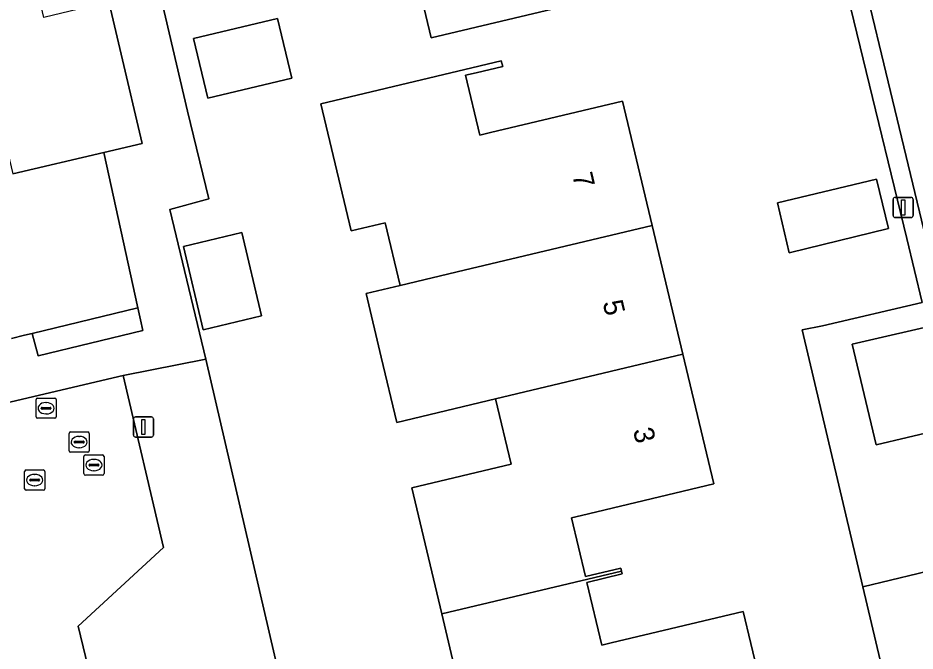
# Model space of a CAD drawing. Extents: x 157648 to 158502, y 379212 to 380938.
# Drawn here: x 158121.86 to 158166.32, y 380763.73 to 380795.1 of the extents above; entities that cross this region are included whole.
import ezdxf

# ---------------------------------------------------------------- set-up
doc = ezdxf.new("R2010")
doc.units = 0
for name, color, linetype in [('IMGEO_Erf', 7, 'Continuous'), ('IMGEO_Groenvoorziening', 7, 'Continuous'), ('IMGEO_Haag', 7, 'Continuous'), ('IMGEO_Hek', 7, 'Continuous'), ('IMGEO_Kolk', 7, 'Continuous'), ('IMGEO_Lichtmast', 7, 'Continuous'), ('IMGEO_Pand', 7, 'Continuous'), ('IMGEO_Pand_nummerreeks', 7, 'Continuous'), ('IMGEO_Parkeervlak_open', 7, 'Continuous'), ('IMGEO_Rijbaan_lokaal_open', 7, 'Continuous'), ('IMGEO_Rioolput', 7, 'Continuous'), ('IMGEO_Voetpad_open', 7, 'Continuous')]:
    doc.layers.add(name, color=color, linetype=linetype)

msp = doc.modelspace()

# ---------------------------------------------------------------- linework, layer by layer
at = {"layer": 'IMGEO_Erf'}
for points in [[(158153.272, 380825.665), (158134.261, 380821.217), (158134.743, 380819.237), (158134.354, 380819.142), (158135.044, 380816.298), (158124.76, 380813.818), (158126.99, 380804.662), (158127.831, 380800.869), (158130.267, 380790.472), (158131.311, 380786.136), (158129.381, 380785.613), (158131.163, 380778.193), (158137.713, 380750)], [(158168.232, 380747.848), (158163.728, 380766.922), (158160.723, 380779.643), (158161.729, 380779.847), (158166.673, 380781.006), (158165.904, 380784.166), (158161.589, 380801.96), (158156.173, 380824.974)], [(158151.192, 380796.229), (158142.332, 380794.119), (158140.816, 380800.486)], [(158144.342, 380759.337), (158142.857, 380765.575), (158141.371, 380771.814), (158146.295, 380772.986), (158145.524, 380776.225), (158140.63, 380775.06), (158139.859, 380778.298), (158139.109, 380781.447), (158140.793, 380781.848), (158140.053, 380784.955), (158138.369, 380784.554), (158136.87, 380790.847), (158145.812, 380792.977), (158145.879, 380792.696), (158144.563, 380792.383), (158144.037, 380792.258), (158144.743, 380789.29), (158145.269, 380789.415), (158151.825, 380790.975), (158153.29, 380784.823), (158154.811, 380778.436), (158156.34, 380772.014), (158149.784, 380770.453), (158149.285, 380770.334), (158149.977, 380767.425), (158151.738, 380767.844), (158151.773, 380767.698), (158151.808, 380767.552), (158150.048, 380767.133), (158150.787, 380764.028), (158151.249, 380764.138), (158157.805, 380765.699), (158159.316, 380759.355)], [(158121.537, 380779.221), (158122.178, 380779.376), (158122.559, 380779.468), (158127.794, 380780.733), (158126.111, 380788.429), (158121.596, 380787.367)]]:
    msp.add_lwpolyline(points, dxfattribs=at)
for points in [[(158134.722, 380795.069), (158135.423, 380792.122), (158131.263, 380791.131), (158130.562, 380794.079)], [(158164.401, 380787.111), (158165.002, 380784.659), (158160.071, 380783.466), (158159.499, 380785.93)], [(158133.926, 380780.333), (158131.042, 380779.647), (158130.06, 380783.774), (158132.944, 380784.461)]]:
    msp.add_lwpolyline(points, close=True, dxfattribs=at)
at = {"layer": 'IMGEO_Groenvoorziening'}
msp.add_lwpolyline([(158128.047, 380779.617), (158127.929, 380780.138), (158127.794, 380780.733), (158122.559, 380779.468), (158122.858, 380778.361)], close=True, dxfattribs=at)
msp.add_lwpolyline([(158132.951, 380739.896), (158133.839, 380740.082), (158132.404, 380746.319), (158135.388, 380747.005), (158138.268, 380747.668), (158137.713, 380750), (158131.163, 380778.193), (158127.067, 380777.387), (158129.072, 380768.861), (158124.835, 380764.971), (158125.562, 380761.969), (158130.506, 380763.02), (158132.805, 380753.388), (158129.747, 380752.594)], dxfattribs=at)
at = {"layer": 'IMGEO_Haag'}
msp.add_lwpolyline([(158127.929, 380780.138), (158127.794, 380780.733), (158122.559, 380779.468), (158122.858, 380778.361), (158128.047, 380779.617)], close=True, dxfattribs=at)
at = {"layer": 'IMGEO_Hek'}
for points in [[(158130.267, 380790.472), (158127.831, 380800.869)], [(158131.163, 380778.193), (158129.381, 380785.613), (158131.311, 380786.136), (158130.267, 380790.472)], [(158126.111, 380788.429), (158127.794, 380780.733)]]:
    msp.add_lwpolyline(points, dxfattribs=at)
at = {"layer": 'IMGEO_Kolk'}
for p, q in [((158122.185, 380771.778), (158122.185, 380772.63)), ((158122.26, 380772.704), (158123.112, 380772.704)), ((158122.673, 380772.484), (158122.698, 380772.484)), ((158123.186, 380772.63), (158123.186, 380771.778)), ((158122.444, 380772.198), (158122.444, 380772.21)), ((158122.882, 380772.161), (158122.484, 380772.161)), ((158122.487, 380772.247), (158122.885, 380772.247)), ((158122.928, 380772.21), (158122.928, 380772.198)), ((158123.112, 380771.704), (158122.26, 380771.704)), ((158122.696, 380771.924), (158122.671, 380771.924))]:
    msp.add_line(p, q, dxfattribs=at)
for points in [[(158122.185, 380771.778), (158122.185, 380772.63)], [(158122.26, 380772.704), (158123.112, 380772.704)], [(158123.186, 380772.63), (158123.186, 380771.778)], [(158123.112, 380771.704), (158122.26, 380771.704)]]:
    msp.add_lwpolyline(points, dxfattribs=at)
for centre, radius, start, end in [((158122.262, 380772.628), 0.0765, 91.552, 178.448), ((158122.262, 380772.628), 0.0765, 91.552, 178.448), ((158123.11, 380772.628), 0.0765, 1.552, 88.448), ((158123.11, 380772.628), 0.0765, 1.552, 88.448), ((158122.484, 380772.207), 0.0403, 85.8775, 175.7526), ((158122.481, 380772.197), 0.0366, 178.938, 274.7102), ((158122.885, 380772.204), 0.043, 264.8664, 352.4533), ((158122.889, 380772.209), 0.0386, 1.7309, 96.639), ((158122.262, 380771.78), 0.0765, 181.552, 268.448), ((158122.262, 380771.78), 0.0765, 181.552, 268.448), ((158123.11, 380771.78), 0.0765, 271.552, 358.448), ((158123.11, 380771.78), 0.0765, 271.552, 358.448)]:
    msp.add_arc(centre, radius, start, end, dxfattribs=at)
for centre, major_axis, ratio, start_param, end_param in [((158122.672, 380772.204), (-0.387, 0.002), 0.722429, 4.712389, 7.853982), ((158122.697, 380772.204), (-0.39, 0.002), 0.717154, 1.570796, 4.712389)]:
    msp.add_ellipse(centre, major_axis=major_axis, ratio=ratio, start_param=start_param, end_param=end_param, dxfattribs=at)
at = {"layer": 'IMGEO_Lichtmast'}
for p, q in [((158165.232, 380785.308), (158165.232, 380786.108)), ((158165.232, 380786.108), (158165.232, 380785.308)), ((158165.332, 380786.208), (158166.122, 380786.208)), ((158166.122, 380786.208), (158165.332, 380786.208)), ((158166.222, 380786.108), (158166.222, 380785.308)), ((158166.222, 380785.308), (158166.222, 380786.108)), ((158166.122, 380785.208), (158165.332, 380785.208)), ((158165.332, 380785.208), (158166.122, 380785.208)), ((158127.581, 380774.431), (158127.581, 380775.231)), ((158127.581, 380775.231), (158127.581, 380774.431)), ((158127.681, 380775.331), (158128.471, 380775.331)), ((158128.471, 380775.331), (158127.681, 380775.331)), ((158128.571, 380775.231), (158128.571, 380774.431)), ((158128.571, 380774.431), (158128.571, 380775.231)), ((158128.471, 380774.331), (158127.681, 380774.331)), ((158127.681, 380774.331), (158128.471, 380774.331))]:
    msp.add_line(p, q, dxfattribs=at)
for points in [[(158165.652, 380786.083), (158165.802, 380786.083), (158165.802, 380785.333), (158165.652, 380785.333), (158165.652, 380786.083)], [(158128.001, 380775.206), (158128.151, 380775.206), (158128.151, 380774.456), (158128.001, 380774.456), (158128.001, 380775.206)]]:
    msp.add_lwpolyline(points, dxfattribs=at)
for centre, start, end in [((158165.332, 380786.108), 90, 180), ((158165.332, 380786.108), 90, 180), ((158166.122, 380786.108), 0, 90), ((158166.122, 380786.108), 360, 90), ((158165.332, 380785.308), 180, 270), ((158165.332, 380785.308), 180, 270), ((158166.122, 380785.308), 270, 0), ((158166.122, 380785.308), 270, 0), ((158127.681, 380775.231), 90, 180), ((158127.681, 380775.231), 90, 180), ((158128.471, 380775.231), 0, 90), ((158128.471, 380775.231), 360, 90), ((158127.681, 380774.431), 180, 270), ((158127.681, 380774.431), 180, 270), ((158128.471, 380774.431), 270, 0), ((158128.471, 380774.431), 270, 0)]:
    msp.add_arc(centre, 0.1, start, end, dxfattribs=at)
at = {"layer": 'IMGEO_Pand'}
for points in [[(158155.745, 380800.627), (158154.211, 380807.069), (158144.964, 380804.868), (158142.412, 380804.261), (158143.177, 380801.048), (158140.816, 380800.486), (158142.332, 380794.119), (158151.192, 380796.229), (158151.152, 380796.399), (158149.905, 380796.102), (158149.38, 380795.977), (158148.673, 380798.944), (158149.198, 380799.069)], [(158115.035, 380800.677), (158117.248, 380791.401), (158120.451, 380792.165), (158121.596, 380787.367), (158126.111, 380788.429), (158128.019, 380788.878), (158125.933, 380797.747), (158125.658, 380797.682), (158126.093, 380795.831), (158123.132, 380795.125), (158121.466, 380802.212)], [(158130.562, 380794.079), (158131.263, 380791.131), (158135.423, 380792.122), (158134.722, 380795.069)], [(158144.037, 380792.258), (158144.563, 380792.383), (158145.879, 380792.696), (158145.812, 380792.977), (158136.87, 380790.847), (158138.369, 380784.554), (158140.053, 380784.955), (158140.793, 380781.848), (158143.97, 380782.604), (158153.29, 380784.823), (158151.825, 380790.975), (158145.269, 380789.415), (158144.743, 380789.29)], [(158164.401, 380787.111), (158159.499, 380785.93), (158160.071, 380783.466), (158165.002, 380784.659)], [(158153.29, 380784.823), (158143.97, 380782.604), (158140.793, 380781.848), (158139.109, 380781.447), (158139.859, 380778.298), (158140.63, 380775.06), (158145.524, 380776.225), (158154.811, 380778.436)], [(158131.042, 380779.647), (158133.926, 380780.333), (158132.944, 380784.461), (158130.06, 380783.774)], [(158156.34, 380772.014), (158154.811, 380778.436), (158145.524, 380776.225), (158146.295, 380772.986), (158141.371, 380771.814), (158142.857, 380765.575), (158151.773, 380767.698), (158151.738, 380767.844), (158149.977, 380767.425), (158149.285, 380770.334), (158149.784, 380770.453)], [(158157.805, 380765.699), (158151.249, 380764.138), (158150.787, 380764.028), (158150.048, 380767.133), (158151.808, 380767.552), (158151.773, 380767.698), (158142.857, 380765.575), (158144.342, 380759.337), (158145.05, 380759.506), (158145.128, 380759.176), (158146.216, 380758.511), (158147.606, 380758.873), (158148.211, 380759.901), (158148.13, 380760.239), (158149.234, 380760.502), (158150.033, 380757.147), (158159.316, 380759.355)]]:
    msp.add_lwpolyline(points, close=True, dxfattribs=at)
at = {"layer": 'IMGEO_Parkeervlak_open'}
msp.add_lwpolyline([(158168.99, 380775.032), (158167.856, 380780.012), (158163.192, 380778.941), (158164.388, 380773.945)], close=True, dxfattribs=at)
at = {"layer": 'IMGEO_Rijbaan_lokaal_open'}
msp.add_lwpolyline([(158166.925, 380804.715), (158166.438, 380806.695), (158166.418, 380806.756), (158165.282, 380812.425), (158164.145, 380817.278), (158162.044, 380826.287), (158157.076, 380825.218), (158161.002, 380808.461), (158167.856, 380780.012), (158168.99, 380775.032), (158170.589, 380768.562), (158175.188, 380769.661), (158174.578, 380772.268), (158174.655, 380772.287), (158174.277, 380773.806), (158172.931, 380779.437), (158171.245, 380786.498), (158170.55, 380789.852)], close=True, dxfattribs=at)
msp.add_lwpolyline([(158125.562, 380761.969), (158124.835, 380764.971), (158129.072, 380768.861), (158127.067, 380777.387), (158117.291, 380775.089)], dxfattribs=at)
at = {"layer": 'IMGEO_Rioolput'}
for p, q in [((158122.751, 380775.338), (158122.751, 380776.19)), ((158122.826, 380776.264), (158123.678, 380776.264)), ((158123.239, 380776.044), (158123.264, 380776.044)), ((158123.752, 380776.19), (158123.752, 380775.338)), ((158123.01, 380775.758), (158123.01, 380775.77)), ((158123.448, 380775.721), (158123.05, 380775.721)), ((158123.053, 380775.807), (158123.451, 380775.807)), ((158123.494, 380775.77), (158123.494, 380775.758)), ((158123.678, 380775.264), (158122.826, 380775.264)), ((158123.262, 380775.484), (158123.237, 380775.484)), ((158124.389, 380773.66), (158124.389, 380774.512)), ((158124.464, 380774.586), (158125.316, 380774.586)), ((158124.877, 380774.366), (158124.902, 380774.366)), ((158125.39, 380774.512), (158125.39, 380773.66)), ((158124.648, 380774.08), (158124.648, 380774.092)), ((158125.086, 380774.043), (158124.688, 380774.043)), ((158124.691, 380774.129), (158125.089, 380774.129)), ((158124.9, 380773.806), (158124.875, 380773.806)), ((158125.132, 380774.092), (158125.132, 380774.08)), ((158125.316, 380773.586), (158124.464, 380773.586)), ((158125.121, 380772.523), (158125.121, 380773.375)), ((158125.196, 380773.449), (158126.048, 380773.449)), ((158126.122, 380773.375), (158126.122, 380772.523)), ((158125.38, 380772.943), (158125.38, 380772.955)), ((158125.423, 380772.992), (158125.821, 380772.992)), ((158125.609, 380773.229), (158125.634, 380773.229)), ((158125.864, 380772.955), (158125.864, 380772.943)), ((158125.818, 380772.906), (158125.42, 380772.906)), ((158125.632, 380772.669), (158125.607, 380772.669)), ((158126.048, 380772.449), (158125.196, 380772.449))]:
    msp.add_line(p, q, dxfattribs=at)
for points in [[(158122.751, 380775.338), (158122.751, 380776.19)], [(158122.826, 380776.264), (158123.678, 380776.264)], [(158123.752, 380776.19), (158123.752, 380775.338)], [(158123.678, 380775.264), (158122.826, 380775.264)], [(158124.389, 380773.66), (158124.389, 380774.512)], [(158124.464, 380774.586), (158125.316, 380774.586)], [(158125.39, 380774.512), (158125.39, 380773.66)], [(158125.316, 380773.586), (158124.464, 380773.586)], [(158125.121, 380772.523), (158125.121, 380773.375)], [(158125.196, 380773.449), (158126.048, 380773.449)], [(158126.122, 380773.375), (158126.122, 380772.523)], [(158126.048, 380772.449), (158125.196, 380772.449)]]:
    msp.add_lwpolyline(points, dxfattribs=at)
for centre, radius, start, end in [((158122.828, 380776.188), 0.0765, 91.552, 178.448), ((158122.828, 380776.188), 0.0765, 91.552, 178.448), ((158123.676, 380776.188), 0.0765, 1.552, 88.448), ((158123.676, 380776.188), 0.0765, 1.552, 88.448), ((158123.05, 380775.767), 0.0403, 85.8775, 175.7526), ((158123.047, 380775.757), 0.0366, 178.938, 274.7102), ((158123.451, 380775.764), 0.043, 264.8664, 352.4533), ((158123.455, 380775.769), 0.0386, 1.7309, 96.639), ((158122.828, 380775.34), 0.0765, 181.552, 268.448), ((158122.828, 380775.34), 0.0765, 181.552, 268.448), ((158123.676, 380775.34), 0.0765, 271.552, 358.448), ((158123.676, 380775.34), 0.0765, 271.552, 358.448), ((158124.466, 380774.51), 0.0765, 91.552, 178.448), ((158124.466, 380774.51), 0.0765, 91.552, 178.448), ((158125.314, 380774.51), 0.0765, 1.552, 88.448), ((158125.314, 380774.51), 0.0765, 1.552, 88.448), ((158124.688, 380774.089), 0.0403, 85.8775, 175.7526), ((158124.685, 380774.079), 0.0366, 178.938, 274.7102), ((158125.089, 380774.086), 0.043, 264.8664, 352.4533), ((158125.093, 380774.091), 0.0386, 1.7309, 96.639), ((158124.466, 380773.662), 0.0765, 181.552, 268.448), ((158124.466, 380773.662), 0.0765, 181.552, 268.448), ((158125.198, 380773.373), 0.0765, 91.552, 178.448), ((158125.198, 380773.373), 0.0765, 91.552, 178.448), ((158125.314, 380773.662), 0.0765, 271.552, 358.448), ((158125.314, 380773.662), 0.0765, 271.552, 358.448), ((158126.046, 380773.373), 0.0765, 1.552, 88.448), ((158126.046, 380773.373), 0.0765, 1.552, 88.448), ((158125.42, 380772.952), 0.0403, 85.8775, 175.7526), ((158125.417, 380772.942), 0.0366, 178.938, 274.7102), ((158125.821, 380772.949), 0.043, 264.8664, 352.4533), ((158125.825, 380772.954), 0.0386, 1.7309, 96.639), ((158125.198, 380772.525), 0.0765, 181.552, 268.448), ((158125.198, 380772.525), 0.0765, 181.552, 268.448), ((158126.046, 380772.525), 0.0765, 271.552, 358.448), ((158126.046, 380772.525), 0.0765, 271.552, 358.448)]:
    msp.add_arc(centre, radius, start, end, dxfattribs=at)
for centre, major_axis, ratio, start_param, end_param in [((158123.238, 380775.764), (-0.387, 0.002), 0.722429, 4.712389, 7.853982), ((158123.263, 380775.764), (-0.39, 0.002), 0.717154, 1.570796, 4.712389), ((158124.876, 380774.086), (-0.387, 0.002), 0.722429, 4.712389, 7.853982), ((158124.901, 380774.086), (-0.39, 0.002), 0.717154, 1.570796, 4.712389), ((158125.608, 380772.949), (-0.387, 0.002), 0.722429, 4.712389, 7.853982), ((158125.633, 380772.949), (-0.39, 0.002), 0.717154, 1.570796, 4.712389)]:
    msp.add_ellipse(centre, major_axis=major_axis, ratio=ratio, start_param=start_param, end_param=end_param, dxfattribs=at)
at = {"layer": 'IMGEO_Voetpad_open'}
for points in [[(158168.99, 380775.032), (158164.388, 380773.945), (158163.192, 380778.941), (158167.856, 380780.012), (158161.002, 380808.461), (158157.076, 380825.218), (158156.173, 380824.974), (158161.589, 380801.96), (158165.904, 380784.166), (158166.673, 380781.006), (158161.729, 380779.847), (158160.723, 380779.643), (158163.728, 380766.922), (158170.589, 380768.562)], [(158167.719, 380764.622), (158171.098, 380765.401), (158177.841, 380767.021), (158175.188, 380769.661), (158170.589, 380768.562), (158163.728, 380766.922), (158168.232, 380747.848), (158168.873, 380745.277), (158170.048, 380740.332), (158172.223, 380740.844), (158172.438, 380739.929), (158173.522, 380740.18), (158171.824, 380747.131), (158170.753, 380751.845), (158169.873, 380755.503)]]:
    msp.add_lwpolyline(points, close=True, dxfattribs=at)
for points in [[(158117.291, 380775.089), (158127.067, 380777.387), (158131.163, 380778.193), (158129.381, 380785.613), (158131.311, 380786.136), (158130.267, 380790.472), (158127.831, 380800.869), (158126.99, 380804.662), (158124.76, 380813.818), (158135.044, 380816.298), (158134.354, 380819.142), (158133.896, 380821.025), (158132.721, 380820.756), (158133.637, 380816.882), (158129.519, 380815.905), (158128.598, 380819.803), (158126.195, 380819.238), (158124.54, 380815.172), (158124.652, 380814.696), (158121.954, 380814.064), (158117.193, 380812.948)], [(158119.554, 380809.668), (158122.924, 380810.424), (158125.933, 380797.747), (158128.019, 380788.878), (158126.111, 380788.429), (158127.794, 380780.733), (158127.929, 380780.138), (158128.047, 380779.617), (158122.858, 380778.361), (158122.559, 380779.468), (158122.178, 380779.376), (158121.537, 380779.221)]]:
    msp.add_lwpolyline(points, dxfattribs=at)

# ---------------------------------------------------------------- texts
at = {"layer": 'IMGEO_Pand_nummerreeks'}
for s, p in [('7', (158149.322, 380787.323)), ('5', (158150.827, 380781.003)), ('3', (158152.332, 380774.682))]:
    msp.add_text(s, height=1, rotation=283.3955, dxfattribs=at).set_placement(p)

doc.saveas('drawing.dxf')
